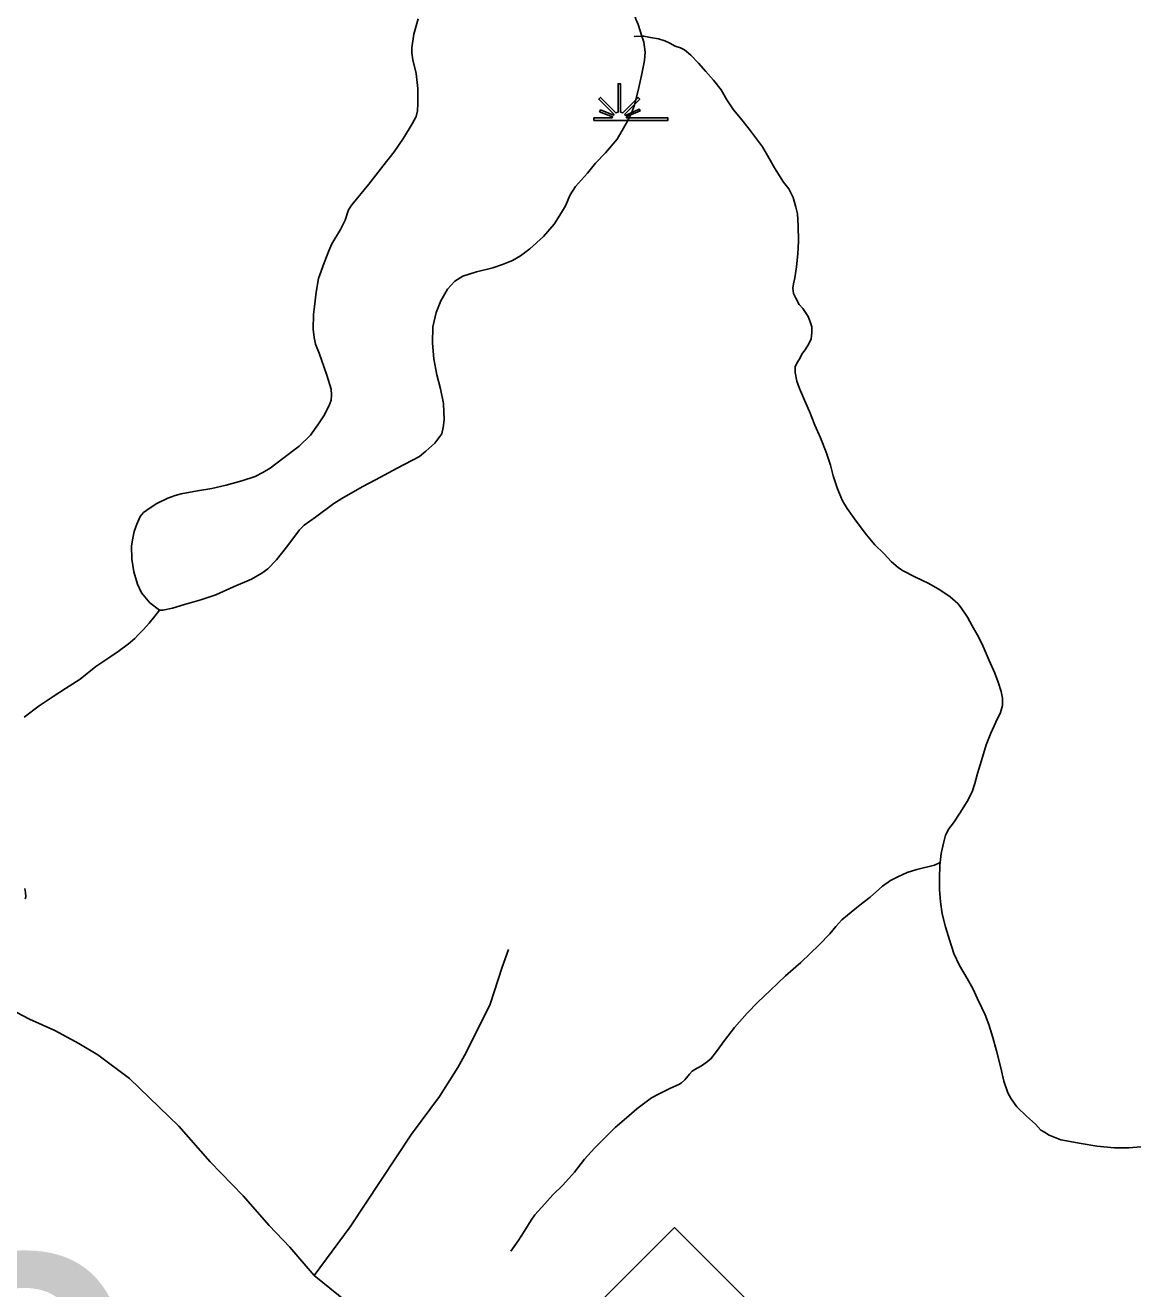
# Model space of a CAD drawing. Extents: x 2220236 to 2384410, y 720751 to 894131.
# Drawn here: x 2359762 to 2363037, y 862475 to 866191 of the extents above; entities that cross this region are included whole.
import ezdxf

# ---------------------------------------------------------------- set-up
doc = ezdxf.new("R2010")
doc.units = 0
for name, color, linetype in [('Exist Hydrographic Creek Single Shore', 7, 'Continuous'), ('Exist Hydrographic Misc Water Feature', 7, 'Continuous'), ('Exist Hydrographic Swamp CELL', 7, 'Continuous'), ('Exist Road Non-System Type 51', 7, 'Continuous'), ('Exist Road Primary NC Attributed', 7, 'Continuous'), ('Exist Road Primary NC Shield CELL', 7, 'Continuous'), ('Exist Road Secondary Structure Culvert Number Label', 7, 'Continuous')]:
    doc.layers.add(name, color=color, linetype=linetype)

msp = doc.modelspace()

# ---------------------------------------------------------------- linework, layer by layer
at = {"layer": 'Exist Hydrographic Creek Single Shore'}
for points in [[(2361520.2, 866690.2), (2361518.7, 866677), (2361517.6, 866625.1), (2361521.8, 866586.8), (2361530.3, 866546.8), (2361538.9, 866505.5), (2361543.5, 866473.5), (2361545.8, 866441.8), (2361544.1, 866393.1), (2361541, 866333.2), (2361541.5, 866297.2), (2361544.2, 866270), (2361547.9, 866245.6), (2361558.2, 866209.9), (2361564.8, 866193.7), (2361575.7, 866159.1)], [(2361575.7, 866159.1), (2361581.3, 866141.9), (2361585.5, 866111.9), (2361583.9, 866087.8), (2361574.5, 866044.1), (2361564.8, 865999.4), (2361553.6, 865953.7), (2361544.3, 865931.3), (2361530.1, 865902.8), (2361502.7, 865856.4), (2361469.2, 865816.6), (2361439.3, 865785.9), (2361415.9, 865756), (2361380.4, 865716.8), (2361364.7, 865693.2), (2361350.9, 865660.8), (2361339.2, 865640.6), (2361317.6, 865606.9), (2361286, 865570.2), (2361246.5, 865533.5), (2361219.1, 865513.3), (2361195, 865499.2), (2361166.3, 865487.5), (2361137.1, 865478.1), (2361089.4, 865466.3), (2361049.5, 865453.2), (2361025.5, 865439.1), (2361003.8, 865415.2), (2360984.2, 865380.6), (2360970.5, 865346.6), (2360961.1, 865304.2), (2360959.8, 865256.5), (2360964.3, 865210.1), (2360972.8, 865162.9), (2360983.3, 865122.3), (2360992, 865079), (2360994.3, 865030.8), (2360991.6, 865008.4), (2360987.1, 864990.1), (2360967.2, 864962.4), (2360940.6, 864938.4), (2360921.9, 864923.5), (2360856, 864888.9), (2360792.4, 864854.2), (2360752.9, 864833.9), (2360693.2, 864799.2), (2360669.2, 864784.5), (2360615.7, 864744.5), (2360582.2, 864720.9), (2360568.3, 864707.2), (2360534.8, 864661.5), (2360501.4, 864619.1), (2360475.5, 864592.8), (2360457.4, 864579.5), (2360427.9, 864561.9), (2360374.3, 864539.4), (2360322.4, 864516.6), (2360278.7, 864501.7), (2360230.7, 864487.6), (2360195.1, 864476.9), (2360167.1, 864470.8), (2360157.2, 864471.4)], [(2360157.2, 864471.4), (2360143.5, 864453.5), (2360126, 864433), (2360110, 864414.3), (2360096.1, 864400.6), (2360084.5, 864388), (2360065.5, 864371.5), (2360034.8, 864349.9), (2360010.9, 864333.2), (2359969.4, 864305.2), (2359923.6, 864268.2), (2359880.1, 864240.2), (2359844.3, 864217.4), (2359802.8, 864189.4), (2359759.2, 864156.5)], [(2359761, 863652.7), (2359762.5, 863640.3), (2359763.4, 863628.2), (2359761.6, 863622.2)]]:
    msp.add_lwpolyline(points, dxfattribs=at)
at = {"layer": 'Exist Hydrographic Misc Water Feature'}
for points in [[(2360157.2, 864471.4), (2360128.8, 864492.2), (2360104.3, 864521.8), (2360092.1, 864547.5), (2360081.7, 864583.9), (2360075.3, 864621.3), (2360074.7, 864660.1), (2360078.3, 864683.2), (2360082.1, 864702), (2360090.1, 864723.7), (2360099.7, 864746.4), (2360109.4, 864758.3), (2360129.5, 864772.3), (2360149.3, 864784.5), (2360181.2, 864800.6), (2360203.2, 864808.7), (2360221, 864813.7), (2360268.9, 864822.3), (2360310.6, 864828.9), (2360352.6, 864838.8), (2360398.7, 864851.2), (2360438.2, 864864.3), (2360461, 864876.1), (2360482.2, 864888.4), (2360519.7, 864916.9), (2360567.5, 864953.3), (2360600.9, 864985.8), (2360622.7, 865016.3), (2360640.3, 865042.6), (2360655.8, 865072.8), (2360661.7, 865088.4), (2360663.3, 865104.9), (2360661.4, 865120.6), (2360648.8, 865162.7), (2360626.2, 865226.5), (2360615.6, 865253.9), (2360611.8, 865272.8), (2360609.2, 865298), (2360609.4, 865340.7), (2360612.4, 865363.8), (2360618.2, 865406.7), (2360624.8, 865446.3), (2360640.9, 865492.3), (2360655.2, 865528), (2360664.2, 865549), (2360689.7, 865591.1), (2360702.8, 865617.9), (2360713.3, 865648.5), (2360722.9, 865663.7), (2360772.3, 865724.1), (2360813.4, 865776.7), (2360846.8, 865819.1), (2360874.4, 865859.6), (2360899.9, 865901.7), (2360911.8, 865923.5), (2360915.7, 865940.1), (2360917.2, 865961.5), (2360916.7, 866005.7), (2360912.2, 866049.9), (2360901.7, 866089.5), (2360898.9, 866110.1), (2360899.3, 866125.5), (2360905.2, 866165.1), (2360918.2, 866210)], [(2361553.4, 866158.8), (2361575.7, 866159.1)], [(2361575.7, 866159.1), (2361581.3, 866159.3), (2361601.4, 866155.9), (2361625.2, 866151.9), (2361643.5, 866146.1), (2361657.6, 866138.5), (2361673.7, 866130.3), (2361689.7, 866125), (2361701.7, 866118.9), (2361719.8, 866103.3), (2361742.1, 866079.6), (2361764.1, 866055.8), (2361786.8, 866029.8), (2361809.3, 866001.9), (2361825.6, 865972.4), (2361845.8, 865942.7), (2361866.2, 865918.2), (2361892.5, 865884.8), (2361913, 865857.8), (2361931, 865833.9), (2361949.4, 865801.8), (2361966, 865772), (2361992.3, 865730.4), (2362008.6, 865710.7), (2362020.8, 865684.9), (2362029.2, 865656.4), (2362033.6, 865636.9), (2362036, 865602.5), (2362036.5, 865556.6), (2362034.8, 865518.8), (2362030.8, 865480.9), (2362025.9, 865448.8), (2362022, 865430.6), (2362020.2, 865418.1), (2362022.2, 865402.7), (2362028.3, 865388.9), (2362038.6, 865370.6), (2362048.9, 865358.5), (2362056.9, 865346.7), (2362065, 865334.6), (2362071.2, 865319.4), (2362075.4, 865304.8), (2362075.5, 865294.9), (2362075.8, 865287.4), (2362073.9, 865269.3), (2362067, 865254.2), (2362056.2, 865236.7), (2362048.4, 865226.6), (2362038.6, 865208.8), (2362031.2, 865197.9), (2362026.7, 865186.3), (2362027.1, 865170.5), (2362031.4, 865144.5), (2362039.5, 865122.8), (2362054, 865088.9), (2362068.5, 865055.1), (2362084.9, 865015.4), (2362101.3, 864977.6), (2362117.7, 864935.6), (2362130.5, 864897.4), (2362138.6, 864865.9), (2362151.4, 864827.7), (2362165.6, 864792.2), (2362180, 864769.8), (2362206.5, 864732.5), (2362237, 864692.7), (2362261.2, 864663.2), (2362287.5, 864637.3), (2362309.8, 864613.6), (2362330.2, 864596.4), (2362342, 864587.7), (2362378.3, 864568.8), (2362420.4, 864549.2), (2362452, 864530.8), (2362483.1, 864509.8), (2362505.2, 864490.3), (2362515.2, 864478.3), (2362533.7, 864450.5), (2362547.9, 864424.8), (2362562.4, 864399.1), (2362576.7, 864370.8), (2362597.4, 864323.4), (2362613.7, 864285.4), (2362624, 864258.9), (2362632.3, 864231.3), (2362636.7, 864211.8), (2362636.9, 864190.5), (2362631.2, 864169.6), (2362617.3, 864141.1), (2362601.9, 864109.3), (2362588.2, 864075.2), (2362574.6, 864028.7), (2362563.1, 863990.5), (2362555.4, 863960.7), (2362547.9, 863936.4), (2362532.3, 863907.8), (2362510.7, 863874.1)], [(2362510.7, 863874.1), (2362492.8, 863845.5), (2362479.1, 863827.9), (2362469.4, 863809.4), (2362463.6, 863789.5), (2362456.2, 863755.4), (2362453.3, 863728.4)], [(2362453.3, 863728.4), (2362436.6, 863721.1), (2362384.6, 863708.2), (2362356.7, 863699.8), (2362330.9, 863687.9), (2362307.1, 863675.4), (2362283.2, 863659), (2362247.4, 863626.4), (2362217.8, 863603.9), (2362180.3, 863573.4), (2362164.5, 863559.7), (2362146.6, 863540.9), (2362128.8, 863518.8), (2362097.3, 863486.3), (2362043.9, 863434.3), (2361998.2, 863395.3), (2361953.1, 863351.8), (2361917.4, 863318.2), (2361885.6, 863285.7), (2361848.2, 863243.1), (2361818.6, 863205.1), (2361795, 863173), (2361779.1, 863151), (2361765.4, 863140.6), (2361751.4, 863130.2), (2361731.5, 863120.2), (2361724.2, 863115), (2361715.7, 863105.7), (2361701.9, 863089.4), (2361692.7, 863080.8), (2361684.1, 863075.6), (2361660.2, 863064.7), (2361624.5, 863046.9), (2361604.6, 863036.2), (2361584.8, 863022.3), (2361561, 863004.2), (2361537.2, 862983.6), (2361497.6, 862949.1), (2361436.4, 862888.2), (2361406.9, 862855.8), (2361377.2, 862817.8), (2361343.7, 862779.4), (2361314, 862751.2), (2361290.5, 862724.7), (2361260.6, 862692.3), (2361249.8, 862676.4), (2361229.4, 862643.4), (2361211.5, 862615.8), (2361190.1, 862585.3)], [(2362453.3, 863728.4), (2362452.3, 863720.8), (2362450.9, 863683), (2362451.3, 863649.5), (2362453.8, 863613.5), (2362459.5, 863577.6), (2362468.6, 863539.3), (2362481, 863501.4), (2362493.5, 863461.5), (2362510, 863425.4), (2362532.6, 863387.6), (2362548.9, 863358.1), (2362563.2, 863328.2), (2362575.8, 863300.8), (2362585.9, 863280.8), (2362596.2, 863252.4), (2362608.6, 863214.5), (2362619.1, 863174.5), (2362631.6, 863125.2), (2362640.1, 863085.1), (2362652.4, 863051.2), (2362662.6, 863033.5), (2362679, 863009.6), (2362707.4, 862982.2), (2362733.6, 862958.7), (2362749.7, 862941.9), (2362760.2, 862935.1), (2362774, 862926.5), (2362808.3, 862913.1), (2362868.2, 862901.8), (2362914.5, 862894.5), (2362966.5, 862889.4), (2363008.5, 862889.5), (2363043.2, 862892.5)]]:
    msp.add_lwpolyline(points, dxfattribs=at)
at = {"layer": 'Exist Hydrographic Swamp CELL'}
msp.add_lwpolyline([(2361434.9, 865918.8), (2361487.5, 865918.9), (2361489.5, 865922.5), (2361451.3, 865937.3), (2361454.2, 865942.5), (2361491.9, 865926.8), (2361493.5, 865929.7), (2361449.1, 865974.2), (2361454.2, 865979.3), (2361499.5, 865933.8), (2361505.8, 865936.2), (2361505.8, 866019.3), (2361513.1, 866019.3), (2361513, 865936.2), (2361519.4, 865933.8), (2361564.7, 865979.3), (2361569.8, 865974.2), (2361525.4, 865929.7), (2361527.4, 865926.1), (2361568.3, 865944.7), (2361570.7, 865939.6), (2361529.7, 865921.8), (2361531.3, 865918.9), (2361652.4, 865918.8), (2361652.4, 865911.7), (2361434.9, 865911.7)], close=True, dxfattribs=at)
at = {"layer": 'Exist Road Non-System Type 51'}
msp.add_lwpolyline([(2361183.6, 863473.1), (2361164.4, 863420.9), (2361129.6, 863312.4), (2361059.4, 863169.7), (2361034, 863125.4), (2360981, 863040.8), (2360898.3, 862929.8), (2360717.3, 862657), (2360612.2, 862513.9)], dxfattribs=at)
at = {"layer": 'Exist Road Primary NC Attributed'}
msp.add_lwpolyline([(2361338.5, 861941.9), (2361211.3, 862034.4), (2361133.5, 862095.4), (2361007.1, 862197.3), (2360881.9, 862299.8), (2360780.4, 862377.2), (2360612.2, 862513.9), (2360540.3, 862597.6), (2360479.7, 862660.8), (2360402.7, 862747.9), (2360305.6, 862848.7), (2360214.2, 862953.6), (2360068.6, 863093.8), (2359975.8, 863162.6), (2359919.4, 863195.9), (2359849, 863235), (2359774.6, 863268.2), (2359676, 863319), (2359589.4, 863371.9), (2359539.2, 863401.6)], dxfattribs=at)
at = {"layer": 'Exist Road Primary NC Shield CELL'}
msp.add_lwpolyline([(2361338.8, 862321.9), (2361671.8, 862654.9), (2362004.7, 862321.9), (2361671.8, 861988.9)], close=True, dxfattribs=at)

# ---------------------------------------------------------------- texts
at = {"layer": 'Exist Road Secondary Structure Culvert Number Label'}
msp.add_text('C226', height=1066.27, dxfattribs=at).set_placement((2356721.2, 861505.7))

doc.saveas('drawing.dxf')
